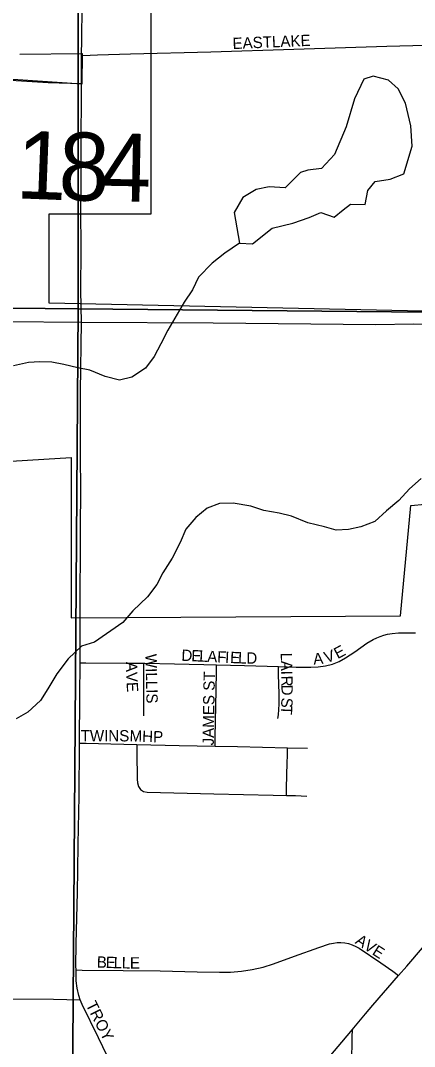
# Model space of a CAD drawing. Extents: x 1874609 to 2204689, y 815661 to 1281160.
# Drawn here: x 2018804 to 2020547, y 1048482 to 1053013 of the extents above; entities that cross this region are included whole.
import ezdxf

# ---------------------------------------------------------------- set-up
doc = ezdxf.new("R2010")
doc.units = 0
for name, color, linetype in [('GM_X_City_Street', 7, 'Continuous'), ('GM_X_City_Street_Text', 7, 'Continuous'), ('GM_X_Corporation', 7, 'Continuous'), ('GM_X_Minor_Lake', 7, 'Continuous'), ('GM_X_Minor_River', 7, 'Continuous'), ('GM_X_Section', 7, 'Continuous'), ('GM_X_State_Route', 7, 'Continuous'), ('GM_X_Township_Road', 7, 'Continuous'), ('GM_X_Township_Road_Text', 7, 'Continuous'), ('GM_X_US_Route', 7, 'Continuous')]:
    doc.layers.add(name, color=color, linetype=linetype)

msp = doc.modelspace()

# ---------------------------------------------------------------- linework, layer by layer
at = {"layer": 'GM_X_City_Street'}
for points in [[(2019645.4, 1052875), (2020013.6, 1052886.6), (2020424.2, 1052899.5), (2020654.1, 1052906.3)], [(2019944.8, 1050159.8), (2020023.2, 1050157.7), (2020088.4, 1050157), (2020120.7, 1050158.7), (2020152.6, 1050163.1), (2020183.8, 1050170.9), (2020198.9, 1050176.1), (2020213.6, 1050182.3), (2020241.9, 1050197.6), (2020282.4, 1050224.6), (2020335.7, 1050262.9), (2020364.4, 1050279.7), (2020379.5, 1050286.8), (2020394.9, 1050293), (2020410.8, 1050298.2), (2020426.9, 1050302.5), (2020448.7, 1050306.3), (2020476.4, 1050308.7), (2020550.9, 1050308.6)], [(2020476.5, 1048795.1), (2020512.7, 1048836.8), (2020651.5, 1048998.5), (2020801.7, 1049171.9), (2020995.9, 1049393.9), (2021093.2, 1049504.7), (2021201.4, 1049627.8), (2021439.1, 1049898.6), (2021579.7, 1050058.7), (2021728.7, 1050228.4)], [(2019068.3, 1050176.5), (2019068.8, 1050176.5), (2019092.4, 1050176.7), (2019272.2, 1050175.2), (2019349, 1050174.1)], [(2019349, 1050174.1), (2019353.9, 1050174), (2019484.6, 1050171.6), (2019615.3, 1050168.4), (2019671.2, 1050167)], [(2019350.1, 1049942.2), (2019349.6, 1050049.3), (2019349.2, 1050142), (2019349, 1050174.1)], [(2019664.9, 1049808.2), (2019665.7, 1049847.4), (2019670.1, 1050054.8), (2019670.9, 1050136.5), (2019671.2, 1050167)], [(2019671.2, 1050167), (2019794.4, 1050163.9), (2019944.8, 1050159.8)], [(2019942.9, 1049930.1), (2019944.7, 1049946.1), (2019947.9, 1049994.3), (2019948.1, 1050039.6), (2019945.5, 1050124.2), (2019944.8, 1050159.8)], [(2019065.5, 1049821.6), (2019094.4, 1049821.6), (2019203.6, 1049818.8), (2019318.7, 1049815.9)], [(2019318.7, 1049815.9), (2019319.2, 1049778.1), (2019320.8, 1049662.3), (2019321.8, 1049645.9), (2019325.8, 1049630.2), (2019334.5, 1049616.5), (2019347.9, 1049607.8), (2019364, 1049604.9), (2019659.5, 1049596.9), (2019922.3, 1049592.2), (2019980.6, 1049590.8)], [(2019318.7, 1049815.9), (2019505.7, 1049811.7), (2019664.9, 1049808.2)], [(2019664.9, 1049808.2), (2019763.6, 1049806), (2019985.8, 1049801)], [(2019980.6, 1049590.8), (2019981.2, 1049623.4), (2019983.2, 1049734.5), (2019984.5, 1049766.3), (2019985.8, 1049801)], [(2019985.8, 1049801), (2020073.7, 1049799.7)], [(2019980.6, 1049590.8), (2020020.8, 1049589.9), (2020070, 1049587.4)], [(2019049.9, 1048819.4), (2019077.3, 1048819.3), (2019258, 1048817.4), (2019422.1, 1048815.2), (2019586.2, 1048811.7), (2019684.4, 1048810.4), (2019732.6, 1048810.5), (2019781, 1048813.6), (2019829.2, 1048821.1), (2019876.8, 1048832.4), (2019923.6, 1048846.8), (2020016.2, 1048880), (2020124.4, 1048919.1), (2020171.5, 1048934.9), (2020188, 1048938.6), (2020204.8, 1048940.7), (2020221.7, 1048940.9), (2020238.6, 1048939.4), (2020255.2, 1048936), (2020271.4, 1048930.8), (2020286.8, 1048923.8), (2020301.4, 1048915.4), (2020397.3, 1048851.4), (2020451.3, 1048813.9), (2020476.5, 1048795.1)], [(2020272.2, 1048556.6), (2020278.2, 1048563.7), (2020330.3, 1048626.4), (2020362.2, 1048663.5), (2020476.5, 1048795.1)], [(2019208.2, 1048397.1), (2019148.4, 1048519.5), (2019076.6, 1048667.7), (2019068.2, 1048687.3)], [(2020081.4, 1048331.3), (2020120, 1048376.5), (2020225.7, 1048501.2), (2020272.2, 1048556.6)], [(2020269.5, 1048378.8), (2020269.8, 1048407.4), (2020271.6, 1048522.8), (2020272.2, 1048556.6)]]:
    msp.add_lwpolyline(points, dxfattribs=at)
at = {"layer": 'GM_X_Corporation'}
for points in [[(2018519.9, 1051051.6), (2019028, 1051083.3), (2019027.9, 1050375.6), (2020484.5, 1050384.2), (2020531.1, 1050870.5), (2022051.5, 1051012.9), (2022067.6, 1051672.4), (2021619.4, 1051707.9), (2018931.4, 1051765.5), (2018931.4, 1052159.2), (2019381.6, 1052159.2), (2019381.6, 1052878.4), (2019381.7, 1054045), (2021362.5, 1054044.9), (2021362.5, 1054126.9), (2022051.1, 1054248.3), (2022051.2, 1054448.4), (2022351.3, 1054448.4), (2023204.1, 1052384.8), (2023455, 1052311.8), (2023909.4, 1052806.3)], [(2018801.5, 1052864.6), (2019077.1, 1052868.2), (2019075.4, 1052732.9), (2018311, 1052783.7)]]:
    msp.add_lwpolyline(points, dxfattribs=at)
at = {"layer": 'GM_X_Minor_Lake'}
for points in [[(2019772.4, 1052029.2), (2019830.5, 1052026.8), (2019917, 1052096.5), (2020009.3, 1052118), (2020081.6, 1052143.6), (2020131.8, 1052165.3), (2020191.8, 1052144.9), (2020232, 1052176.7), (2020264.2, 1052202.6), (2020328.3, 1052200.2), (2020340.6, 1052262.3), (2020372.9, 1052302.3), (2020439.1, 1052311.9), (2020499.3, 1052335.6), (2020536, 1052457.8), (2020530.5, 1052548.1), (2020507, 1052648.6), (2020475.2, 1052711), (2020431.4, 1052749.4), (2020363.3, 1052767.9), (2020323.2, 1052754.1), (2020280.7, 1052668.1), (2020244, 1052543.9), (2020193.2, 1052421.8), (2020134.8, 1052360), (2020074.6, 1052352.3), (2020042.5, 1052342.5), (2019974.1, 1052274.7), (2019904, 1052279.2), (2019845.8, 1052267.5), (2019787.5, 1052231.8), (2019749.1, 1052165.8)], [(2019749.1, 1052165.8), (2019772.4, 1052029.2)]]:
    msp.add_lwpolyline(points, dxfattribs=at)
at = {"layer": 'GM_X_Minor_River'}
for points in [[(2019772.4, 1052029.2), (2019708.1, 1051985.4), (2019651.7, 1051941.7), (2019591.3, 1051879.8), (2019565, 1051823.8), (2019528.6, 1051769.9), (2019455.8, 1051645.9), (2019425.5, 1051585.9), (2019395.1, 1051529.9), (2019356.8, 1051478), (2019296.4, 1051438.2), (2019242.3, 1051424.5), (2019178.2, 1051441), (2019110.3, 1051469.5), (2019058.2, 1051479.9), (2018996.2, 1051494.3), (2018942.2, 1051504.7), (2018890.1, 1051505.1), (2018840, 1051503.4), (2018773.8, 1051487.7)], [(2020576.4, 1050990.5), (2020524, 1050944.6), (2020477.7, 1050892.8), (2020423.3, 1050847), (2020371, 1050801.1), (2020308.8, 1050777.4), (2020254.6, 1050765.8), (2020200.5, 1050762.1), (2020148.5, 1050776.5), (2020074.4, 1050795), (2020002.5, 1050823.6), (2019948.4, 1050838), (2019880.4, 1050848.4), (2019822.4, 1050868.9), (2019744.3, 1050881.4), (2019684.2, 1050879.8), (2019630, 1050860.1), (2019579.7, 1050818.3), (2019535.3, 1050766.4), (2019511, 1050708.3), (2019474.5, 1050638.3), (2019434.1, 1050574.4), (2019407.8, 1050522.4), (2019365.5, 1050468.4), (2019301, 1050406.6), (2019256.7, 1050354.8), (2019132, 1050267.3), (2019073.8, 1050249.6), (2019015.4, 1050193.8), (2018964.9, 1050127.9), (2018924.5, 1050061.9), (2018892.2, 1050009.9), (2018835.8, 1049958.1), (2018785.6, 1049928.3)]]:
    msp.add_lwpolyline(points, dxfattribs=at)
at = {"layer": 'GM_X_Section'}
for points in [[(2012928.1, 1057059.8), (2018285.1, 1057025), (2019059.5, 1057018.6), (2019058.5, 1051739.8), (2012905.1, 1051801)], [(2023576.1, 1056982.1), (2024428.5, 1056977.8), (2024449.5, 1051689), (2019058.5, 1051739.8), (2019059.5, 1057018.6)], [(2019058.5, 1051739.8), (2019020.7, 1046448.2), (2012915.3, 1046513.3), (2012905.1, 1051801)], [(2024449.5, 1051689), (2024387.7, 1046393.6), (2019020.7, 1046448.2), (2019058.5, 1051739.8)]]:
    msp.add_lwpolyline(points, close=True, dxfattribs=at)
at = {"layer": 'GM_X_State_Route'}
for points in [[(2019075.2, 1052963.9), (2019077.4, 1053039.6), (2019080.1, 1053385.3), (2019080.6, 1053631.9), (2019079.6, 1053785.9)], [(2019073.5, 1052734.8), (2019074.6, 1052859.5), (2019075.2, 1052931.2), (2019075.2, 1052963.9)], [(2019071.5, 1052180.7), (2019072.4, 1052280.1), (2019073.1, 1052394.5), (2019072.9, 1052524.9), (2019073.8, 1052639.3), (2019073.5, 1052734.8)], [(2019073.4, 1051681.3), (2019071.2, 1051820.6), (2019072.2, 1052002.8), (2019071.5, 1052180.7)], [(2019070.1, 1051085.9), (2019069.5, 1051374.4), (2019073.4, 1051681.3)], [(2019068.7, 1050377.2), (2019069.6, 1050766.9), (2019070.5, 1050945.5), (2019070.1, 1051085.9)], [(2019068.2, 1048687.3), (2019061.9, 1048707), (2019054.5, 1048738.6), (2019051, 1048770.9), (2019049.9, 1048819.4), (2019049.5, 1048836.5), (2019050.6, 1048934.8), (2019056.3, 1049163.3), (2019057.7, 1049261.1), (2019059.9, 1049375.3), (2019062.9, 1049587.7), (2019065.5, 1049816.6), (2019065.5, 1049821.6), (2019066.6, 1050028.7), (2019068.3, 1050176.5), (2019068.7, 1050208.5), (2019068.7, 1050377.2)], [(2018373.4, 1048691.9), (2018493.8, 1048693.8), (2018770.7, 1048691.5), (2018950.1, 1048690.2), (2019068.2, 1048687.3)]]:
    msp.add_lwpolyline(points, dxfattribs=at)
at = {"layer": 'GM_X_Township_Road'}
for points in [[(2019074.6, 1052859.5), (2019112.3, 1052860.8), (2019144.7, 1052861.8), (2019291.1, 1052865.7), (2019645.4, 1052875)], [(2018303.6, 1052778.8), (2018389.3, 1052772.1), (2018617.1, 1052758.3), (2018926.2, 1052739.5), (2019073.5, 1052734.8)]]:
    msp.add_lwpolyline(points, dxfattribs=at)
at = {"layer": 'GM_X_US_Route'}
for points in [[(2018643.1, 1051684.5), (2018738.5, 1051684.6), (2019073.4, 1051681.3)], [(2019073.4, 1051681.3), (2019656.8, 1051677.8), (2020375.9, 1051671.4), (2020542.8, 1051673.9)], [(2020542.8, 1051673.9), (2021170.7, 1051664.9)]]:
    msp.add_lwpolyline(points, dxfattribs=at)

# ---------------------------------------------------------------- texts
at = {"layer": 'GM_X_City_Street_Text'}
for s, rotation, p in [('EASTLAKE', 2.3877, (2019742.8, 1052887.1)), ('E', 28.1659, (2020207.1, 1050192)), ('WILLIS', 271.2448, (2019356.6, 1050215.4)), ('D', 357.3329, (2019514.8, 1050185.5)), ('E', 357.3218, (2019558.7, 1050183.5)), ('L', 357.3527, (2019593.9, 1050181.8)), ('A', 357.3329, (2019629.1, 1050180.2)), ('F', 357.3218, (2019673, 1050178.1)), ('I', 357.3421, (2019708.2, 1050176.5)), ('E', 357.3218, (2019730.2, 1050175.5)), ('L', 358.0466, (2019766, 1050173.8)), ('D', 359.6887, (2019802.8, 1050172.5)), ('L', 271.3659, (2019955, 1050220.3)), ('A', 5.3626, (2020100.8, 1050168)), ('V', 18.1922, (2020156.6, 1050174.5)), ('A', 270.8088, (2019270.5, 1050180.3)), ('A', 271.3787, (2019955.8, 1050185.1)), ('V', 272.4736, (2019271.2, 1050134.7)), ('JAMES ST', 89.0876, (2019658.9, 1049811)), ('I', 271.3556, (2019956.8, 1050141.1)), ('E', 272.9667, (2019273.1, 1050090.3)), ('R', 271.3713, (2019957.4, 1050119.1)), ('D', 270.5902, (2019958.3, 1050079.7)), ('T', 267.4309, (2019956.9, 1049988.1)), ('S', 267.4855, (2019958.5, 1050023.2)), ('TWINS', 0, (2019070, 1049829.1)), ('MHP', 358.0918, (2019285.9, 1049829.1)), ('AVE', 327.3887, (2020281, 1048938.6)), ('B', 357.9113, (2019140.7, 1048830.3)), ('E', 357.8961, (2019180.3, 1048828.8)), ('L', 358.0978, (2019215.7, 1048827.5)), ('L', 359.3077, (2019252, 1048826.3)), ('E', 359.969, (2019287.8, 1048825.9)), ('TROY', 296.5676, (2019091.6, 1048666.7))]:
    msp.add_text(s, height=50, rotation=rotation, dxfattribs=at).set_placement(p)
at = {"layer": 'GM_X_Township_Road_Text'}
for s, rotation, p in [('1', 357.7578, (2018781.2, 1052228.4)), ('8', 358.5311, (2018970.3, 1052221)), ('4', 358.8859, (2019157.1, 1052216.2))]:
    msp.add_text(s, height=300, rotation=rotation, dxfattribs=at).set_placement(p)

doc.saveas('drawing.dxf')
